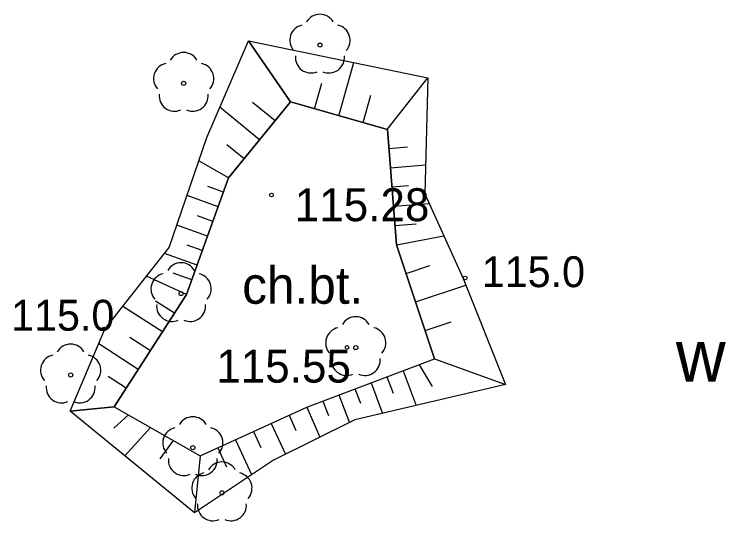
# Model space of a CAD drawing. Extents: x 6434771 to 6436222, y 5663454 to 5664782.
# Drawn here: x 6434936.18 to 6434953.47, y 5664006.81 to 5664019.12 of the extents above; entities that cross this region are included whole.
import ezdxf

# ---------------------------------------------------------------- set-up
doc = ezdxf.new("R2010")
doc.units = 0
for name, color, linetype in [('Warstwa 11', 7, 'Continuous'), ('Warstwa 13', 7, 'Continuous'), ('Warstwa 20', 7, 'Continuous'), ('Warstwa 21', 7, 'Continuous'), ('Warstwa 25', 7, 'Continuous'), ('Warstwa 9', 7, 'Continuous')]:
    doc.layers.add(name, color=color, linetype=linetype)

msp = doc.modelspace()

# ---------------------------------------------------------------- linework, layer by layer
at = {"layer": 'Warstwa 11'}
for centre in [(6434943.613, 5664018.371), (6434940.301, 5664017.441), (6434940.239, 5664012.332), (6434944.484, 5664011.02), (6434937.555, 5664010.354), (6434940.524, 5664008.588), (6434941.231, 5664007.49)]:
    msp.add_circle(centre, 0.05, dxfattribs=at)
for centre, start, end in [((6434943.613, 5664018.746), 30.1471, 149.8529), ((6434943.256, 5664018.487), 102.1471, 221.8529), ((6434943.97, 5664018.487), 318.1471, 77.8529), ((6434940.301, 5664017.816), 30.1471, 149.8529), ((6434943.393, 5664018.068), 174.1471, 293.8529), ((6434943.833, 5664018.068), 246.1471, 5.8529), ((6434939.944, 5664017.557), 102.1471, 221.8529), ((6434940.658, 5664017.557), 318.1471, 77.8529), ((6434940.081, 5664017.138), 174.1471, 293.8529), ((6434940.521, 5664017.138), 246.1471, 5.8529), ((6434940.239, 5664012.707), 30.1471, 149.8529), ((6434939.882, 5664012.448), 102.1471, 221.8529), ((6434940.596, 5664012.448), 318.1471, 77.8529), ((6434940.019, 5664012.029), 174.1471, 293.8529), ((6434940.459, 5664012.029), 246.1471, 5.8529), ((6434944.484, 5664011.395), 30.1471, 149.8529), ((6434944.127, 5664011.136), 102.1471, 221.8529), ((6434944.841, 5664011.136), 318.1471, 77.8529), ((6434937.555, 5664010.729), 30.1471, 149.8529), ((6434937.198, 5664010.47), 102.1471, 221.8529), ((6434937.912, 5664010.47), 318.1471, 77.8529), ((6434944.264, 5664010.717), 174.1471, 293.8529), ((6434944.704, 5664010.717), 246.1471, 5.8529), ((6434937.335, 5664010.051), 174.1471, 293.8529), ((6434937.775, 5664010.051), 246.1471, 5.8529), ((6434940.524, 5664008.963), 30.1471, 149.8529), ((6434940.167, 5664008.704), 102.1471, 221.8529), ((6434940.881, 5664008.704), 318.1471, 77.8529), ((6434940.304, 5664008.285), 174.1471, 293.8529), ((6434940.744, 5664008.285), 246.1471, 5.8529), ((6434941.231, 5664007.865), 30.1471, 149.8529), ((6434940.874, 5664007.606), 102.1471, 221.8529), ((6434941.588, 5664007.606), 318.1471, 77.8529), ((6434941.011, 5664007.187), 174.1471, 293.8529), ((6434941.451, 5664007.187), 246.1471, 5.8529)]:
    msp.add_arc(centre, 0.375, start, end, dxfattribs=at)
at = {"layer": 'Warstwa 13'}
for centre in [(6434947.144, 5664012.714), (6434938.364, 5664011.469)]:
    msp.add_circle(centre, 0.045, dxfattribs=at)
at = {"layer": 'Warstwa 20'}
for points in [[(6434942.896, 5664016.99), (6434941.394, 5664015.148), (6434940.369, 5664012.31), (6434938.616, 5664009.582)], [(6434938.616, 5664009.582), (6434940.702, 5664008.386), (6434943.296, 5664009.575), (6434946.401, 5664010.747), (6434945.474, 5664013.518), (6434945.258, 5664016.321), (6434942.896, 5664016.99)]]:
    msp.add_lwpolyline(points, dxfattribs=at)
at = {"layer": 'Warstwa 21'}
for points in [[(6434937.545, 5664009.475), (6434938.389, 5664011.464), (6434939.953, 5664013.455), (6434940.865, 5664016.125), (6434941.874, 5664018.472)], [(6434941.874, 5664018.472), (6434946.233, 5664017.579), (6434946.159, 5664014.76), (6434947.094, 5664012.699), (6434948.123, 5664010.126), (6434944.463, 5664009.261), (6434942.481, 5664008.285), (6434940.565, 5664007.008), (6434937.545, 5664009.475)]]:
    msp.add_lwpolyline(points, dxfattribs=at)
at = {"layer": 'Warstwa 25'}
for centre in [(6434942.433, 5664014.725), (6434944.271, 5664011.023)]:
    msp.add_circle(centre, 0.045, dxfattribs=at)
at = {"layer": 'Warstwa 9'}
for p, q in [((6434942.896, 5664016.99), (6434941.874, 5664018.472)), ((6434944.072, 5664016.656), (6434944.439, 5664017.947)), ((6434943.481, 5664016.824), (6434943.658, 5664017.447)), ((6434945.248, 5664016.321), (6434946.233, 5664017.579)), ((6434944.663, 5664016.487), (6434944.853, 5664017.155)), ((6434941.394, 5664015.148), (6434942.896, 5664016.99)), ((6434942.523, 5664016.532), (6434941.974, 5664016.98)), ((6434942.896, 5664016.99), (6434945.258, 5664016.321)), ((6434942.146, 5664016.071), (6434941.18, 5664016.859)), ((6434945.258, 5664016.321), (6434945.474, 5664013.518)), ((6434941.769, 5664015.609), (6434941.352, 5664015.949)), ((6434945.286, 5664015.86), (6434945.738, 5664015.896)), ((6434941.394, 5664015.148), (6434940.672, 5664015.56)), ((6434945.323, 5664015.392), (6434946.178, 5664015.461)), ((6434940.369, 5664012.31), (6434941.394, 5664015.148)), ((6434941.266, 5664014.795), (6434940.885, 5664014.932)), ((6434945.361, 5664014.924), (6434945.763, 5664014.956)), ((6434941.138, 5664014.44), (6434940.383, 5664014.712)), ((6434945.399, 5664014.455), (6434946.266, 5664014.525)), ((6434941.01, 5664014.086), (6434940.635, 5664014.22)), ((6434940.881, 5664013.73), (6434940.139, 5664013.998)), ((6434945.436, 5664013.988), (6434945.954, 5664014.03)), ((6434945.474, 5664013.518), (6434946.625, 5664013.735)), ((6434940.754, 5664013.376), (6434940.386, 5664013.509)), ((6434945.474, 5664013.518), (6434946.401, 5664010.747)), ((6434940.626, 5664013.021), (6434939.836, 5664013.307)), ((6434945.707, 5664012.823), (6434946.285, 5664013.016)), ((6434940.369, 5664012.31), (6434939.402, 5664012.754)), ((6434940.497, 5664012.666), (6434940.043, 5664012.829)), ((6434945.939, 5664012.128), (6434947.16, 5664012.536)), ((6434938.616, 5664009.582), (6434940.369, 5664012.31)), ((6434940.077, 5664011.855), (6434939.617, 5664012.15)), ((6434939.784, 5664011.4), (6434938.823, 5664012.017)), ((6434946.172, 5664011.433), (6434946.802, 5664011.643)), ((6434939.493, 5664010.945), (6434938.99, 5664011.268)), ((6434939.2, 5664010.491), (6434938.237, 5664011.108)), ((6434943.296, 5664009.575), (6434946.401, 5664010.747)), ((6434946.401, 5664010.747), (6434948.123, 5664010.126)), ((6434946.021, 5664010.604), (6434946.344, 5664010.074)), ((6434945.632, 5664010.456), (6434945.951, 5664009.613)), ((6434938.908, 5664010.036), (6434938.466, 5664010.32)), ((6434944.854, 5664010.163), (6434945.135, 5664009.419)), ((6434945.242, 5664010.31), (6434945.393, 5664009.912)), ((6434944.464, 5664010.016), (6434944.595, 5664009.669)), ((6434944.075, 5664009.869), (6434944.33, 5664009.195)), ((6434943.686, 5664009.722), (6434943.821, 5664009.366)), ((6434937.545, 5664009.475), (6434938.616, 5664009.582)), ((6434938.616, 5664009.582), (6434940.702, 5664008.386)), ((6434940.702, 5664008.386), (6434943.296, 5664009.575)), ((6434943.296, 5664009.575), (6434943.611, 5664008.842)), ((6434938.959, 5664009.385), (6434938.605, 5664009.065)), ((6434942.863, 5664009.376), (6434943.031, 5664009.008)), ((6434942.429, 5664009.178), (6434942.773, 5664008.428)), ((6434939.496, 5664009.077), (6434938.87, 5664008.392)), ((6434941.997, 5664008.979), (6434942.175, 5664008.59)), ((6434941.564, 5664008.781), (6434941.952, 5664007.932)), ((6434940.049, 5664008.76), (6434939.724, 5664008.315)), ((6434941.13, 5664008.583), (6434941.341, 5664008.123)), ((6434940.702, 5664008.386), (6434940.565, 5664007.008))]:
    msp.add_line(p, q, dxfattribs=at)
for points in [[(6434937.545, 5664009.475), (6434938.389, 5664011.464), (6434939.953, 5664013.455), (6434940.865, 5664016.125), (6434941.874, 5664018.472), (6434942.896, 5664016.99), (6434941.394, 5664015.148), (6434940.369, 5664012.31), (6434938.616, 5664009.582)], [(6434938.616, 5664009.582), (6434940.702, 5664008.386), (6434943.296, 5664009.575), (6434946.401, 5664010.747), (6434945.474, 5664013.518), (6434945.258, 5664016.321), (6434942.896, 5664016.99), (6434941.874, 5664018.472), (6434946.233, 5664017.579), (6434946.159, 5664014.76), (6434947.094, 5664012.699), (6434948.123, 5664010.126), (6434944.463, 5664009.261), (6434942.481, 5664008.285), (6434940.565, 5664007.008), (6434937.545, 5664009.475)]]:
    msp.add_lwpolyline(points, close=True, dxfattribs=at)

# ---------------------------------------------------------------- texts
at = {"layer": 'Warstwa 11'}
msp.add_text('w', height=1.25, dxfattribs=at).set_placement((6434952.264, 5664010.193))
at = {"layer": 'Warstwa 13'}
for p in [(6434947.545, 5664012.489), (6434936.108, 5664011.431)]:
    msp.add_text('115.0', height=0.75, dxfattribs=at).set_placement(p)
at = {"layer": 'Warstwa 25'}
for s, p in [('115.28', (6434943.001, 5664014.092)), ('115.55', (6434941.094, 5664010.17))]:
    msp.add_text(s, height=0.8, dxfattribs=at).set_placement(p)
at = {"layer": 'Warstwa 9'}
msp.add_text('ch.bt.', height=0.9, dxfattribs=at).set_placement((6434941.724, 5664012.085))

doc.saveas('drawing.dxf')
